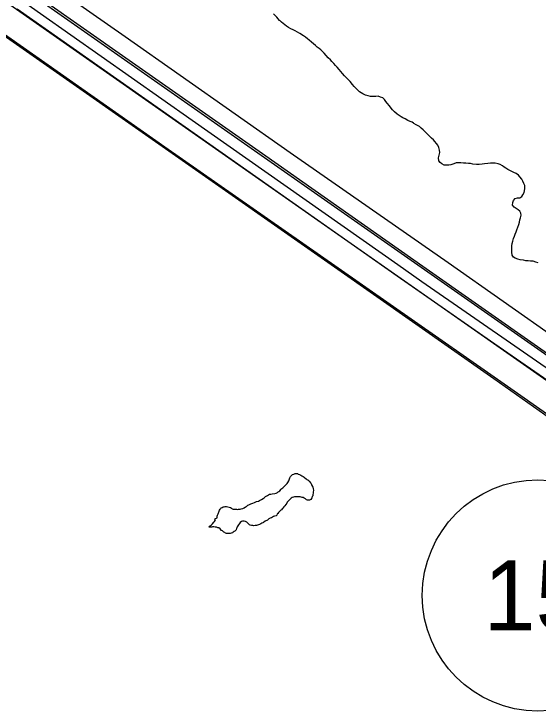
# Model space of a CAD drawing. Extents: x 3180038 to 3217926, y 922069 to 947485.
# Drawn here: x 3195196 to 3195944, y 938137 to 939132 of the extents above; entities that cross this region are included whole.
import ezdxf

# ---------------------------------------------------------------- set-up
doc = ezdxf.new("R2010")
doc.units = 0
for name, color, linetype in [('V-BRDG-OTLN', 7, 'Continuous'), ('V-FLOD-BASE', 7, 'Continuous'), ('V-ROAD-IDEN', 7, 'Continuous'), ('V-RTRN-LOCK-CHMB', 7, 'Continuous'), ('V-SURV-LINE', 7, 'Continuous'), ('V-TOPO-SHOR', 7, 'Continuous')]:
    doc.layers.add(name, color=color, linetype=linetype)

msp = doc.modelspace()

# ---------------------------------------------------------------- linework, layer by layer
at = {"layer": 'V-BRDG-OTLN'}
for points in [[(3193665.49, 940229.33), (3193898.98, 940067.26), (3194175.82, 939873.77), (3194519.65, 939631.69), (3194847.02, 939402.92), (3195103.06, 939224.07), (3195450.42, 938980.02), (3195744.02, 938774.09), (3195777.93, 938749.81), (3195986.7, 938605.69), (3196035.42, 938571.27), (3196263.09, 938411.76), (3196536.88, 938220.19)], [(3195173.76, 939196.67), (3195355.59, 939069.04), (3195555.5, 938929.21), (3195779.71, 938771.67), (3196533.07, 938244.63)], [(3195982.68, 938591.13), (3195876.16, 938664.96), (3195742.94, 938757.64), (3195558.87, 938886.73), (3195422.45, 938982.5), (3195200.16, 939138.58)]]:
    msp.add_lwpolyline(points, dxfattribs=at)
at = {"layer": 'V-FLOD-BASE'}
msp.add_lwpolyline([(3193684.4, 940145.79), (3193688.91, 940145.75), (3193707.46, 940132.75), (3193772.39, 940087.23), (3193908.97, 939992.1), (3194043.62, 939897.8), (3194182.59, 939799.93), (3194341.4, 939688.4), (3194493.33, 939582.87), (3194680.77, 939451.82), (3194859.56, 939326.95), (3195022.84, 939212.16), (3195218.43, 939075.26), (3195421.86, 938933.15), (3195653.27, 938770.89), (3195881, 938611.71), (3195986.23, 938537.58)], dxfattribs=at)
at = {"layer": 'V-ROAD-IDEN'}
msp.add_circle((3195943.78, 938302.08), 165, dxfattribs=at)
at = {"layer": 'V-RTRN-LOCK-CHMB'}
for points in [[(3195147.35, 939244.36), (3195354.77, 939099.49), (3195590.34, 938934.14), (3195815.68, 938776.91), (3195972.99, 938666.63)], [(3195982.68, 938591.13), (3195876.16, 938664.96), (3195742.94, 938757.64), (3195558.87, 938886.73), (3195422.45, 938982.5), (3195200.16, 939138.58)]]:
    msp.add_lwpolyline(points, dxfattribs=at)
at = {"layer": 'V-SURV-LINE'}
for points in [[(3193195.17, 940577), (3196532.41, 938242.03)], [(3196515.21, 938217.45), (3193177.97, 940552.42)]]:
    msp.add_lwpolyline(points, dxfattribs=at)
at = {"layer": 'V-TOPO-SHOR'}
for points in [[(3193688.67, 940147.1), (3193722.9, 940123.85), (3193834.69, 940045.8), (3194003.25, 939927.93), (3194193.41, 939795.25), (3194383.71, 939661.44), (3194614.32, 939499.83), (3194866.53, 939323.58), (3195138.72, 939133.18), (3195411.07, 938942.15), (3195658.48, 938769.31), (3195876.46, 938617.44), (3195984.57, 938541.84)], [(3195804.28, 938919.58), (3195802.53, 938922.33), (3195802.08, 938926.35), (3195802.75, 938930.21), (3195803.75, 938933.9), (3195803.61, 938937.43), (3195802.52, 938941.3), (3195800.77, 938944.53), (3195799.03, 938947.12), (3195796.79, 938949.55), (3195794.72, 938951.98), (3195791.85, 938954.57), (3195788.65, 938957.65), (3195786.26, 938960.08), (3195783.87, 938962.51), (3195779.88, 938966.56), (3195777.16, 938968.83), (3195774.77, 938971.1), (3195770.13, 938973.71), (3195766.76, 938975.51), (3195766.45, 938975.67), (3195764.2, 938977.14), (3195761.32, 938978.28), (3195758.28, 938979.91), (3195754.43, 938981.87), (3195751.07, 938983.51), (3195748.51, 938985.13), (3195745.79, 938986.92), (3195743.07, 938988.71), (3195739.07, 938991.96), (3195736.2, 938995.04), (3195734.29, 938997.47), (3195731.91, 939000.7), (3195728.88, 939004.42), (3195726.97, 939006.85), (3195724.74, 939009.6), (3195722.35, 939012.03), (3195719.3, 939013.18), (3195715.77, 939014.65), (3195712.39, 939014.04), (3195708.69, 939013.74), (3195704.68, 939014.1), (3195701.63, 939014.92), (3195697.78, 939016.08), (3195694.09, 939017.55), (3195691.53, 939019.18), (3195688.97, 939020.81), (3195686.57, 939022.76), (3195683.7, 939025.83), (3195681.63, 939028.26), (3195679.4, 939031.01), (3195675.9, 939035.54), (3195673.66, 939037.81), (3195671.27, 939040.24), (3195667.92, 939043.48), (3195665.05, 939046.56), (3195662.66, 939049.63), (3195660.11, 939052.55), (3195657.4, 939055.63), (3195654.85, 939058.22), (3195652.3, 939061.13), (3195649.75, 939063.72), (3195647.68, 939066.15), (3195644.64, 939069.23), (3195641.61, 939072.31), (3195638.74, 939075.55), (3195636.35, 939078.14), (3195633.96, 939080.41), (3195631.4, 939082.36), (3195628.84, 939084.47), (3195626.13, 939086.74), (3195623.25, 939089.17), (3195620.7, 939091.28), (3195617.5, 939094.2), (3195614.79, 939096.31), (3195612.07, 939098.58), (3195609.19, 939100.54), (3195604.07, 939103.79), (3195600.55, 939105.59), (3195597.35, 939107.54), (3195594.62, 939108.85), (3195591.26, 939110.48), (3195587.74, 939112.28), (3195585.02, 939114.07), (3195582.46, 939116.02), (3195580.06, 939118.13), (3195577.67, 939120.24), (3195575.75, 939122.02), (3195575.11, 939122.51), (3195573.04, 939124.77), (3195570.97, 939127.04), (3195568.58, 939129.63), (3195566.34, 939131.9)], [(3195944.19, 938776.68), (3195940.82, 938777.67), (3195937.13, 938778.83), (3195933.43, 938779.18), (3195929.9, 938779.53), (3195926.84, 938779.55), (3195923.31, 938780.22), (3195918.65, 938780.9), (3195915.44, 938781.73), (3195911.6, 938783.2), (3195909.04, 938784.83), (3195906.96, 938787.42), (3195906.52, 938791.61), (3195906.72, 938797.39), (3195906.75, 938801.09), (3195907.26, 938804.3), (3195907.93, 938807.35), (3195909.08, 938811.2), (3195910.55, 938814.57), (3195911.38, 938817.45), (3195912.69, 938820.98), (3195913.84, 938823.87), (3195915.32, 938827.72), (3195916.47, 938831.4), (3195917.46, 938834.45), (3195918.29, 938837.82), (3195919.12, 938841.03), (3195919.79, 938844.56), (3195919.65, 938847.62), (3195918.07, 938850.2), (3195915.51, 938852.31), (3195912.79, 938853.94), (3195909.91, 938856.22), (3195907.84, 938859.13), (3195907.87, 938862.83), (3195909.02, 938865.71), (3195911.45, 938868.59), (3195914.84, 938869.2), (3195917.89, 938869.5), (3195921.12, 938871.08), (3195922.43, 938873.81), (3195924.06, 938877.17), (3195925.07, 938882.31), (3195925.1, 938886.81), (3195923.84, 938890.04), (3195922.57, 938892.94), (3195920.83, 938896.17), (3195918.12, 938899.25), (3195916.21, 938901.67), (3195912.69, 938903.95), (3195909.49, 938905.42), (3195906.6, 938906.89), (3195903.88, 938908.52), (3195901, 938909.83), (3195898.28, 938911.46), (3195895.72, 938913.09), (3195893.16, 938915.04), (3195890.12, 938916.83), (3195887.07, 938917.98), (3195882.74, 938918.65), (3195879.2, 938919), (3195876.15, 938919.03), (3195872.61, 938918.57), (3195867.78, 938917.96), (3195864.24, 938917.35), (3195860.22, 938917.06), (3195856.2, 938917.09), (3195851.05, 938917.61), (3195847.84, 938918.12), (3195844.79, 938918.47), (3195841.09, 938918.65), (3195837.72, 938919), (3195834.03, 938919.51), (3195830.33, 938919.54), (3195827.27, 938919.08), (3195823.72, 938917.66), (3195819.69, 938916.41), (3195816.63, 938915.95), (3195813.58, 938915.81), (3195810.2, 938916.16), (3195806.84, 938917.79), (3195804.28, 938919.58)], [(3195486.15, 938412.74), (3195486.17, 938414.94), (3195486.18, 938416.51), (3195486.82, 938417.45), (3195487.45, 938418.7), (3195488.74, 938422.46), (3195489.38, 938423.71), (3195490.33, 938424.96), (3195490.97, 938426.21), (3195491.6, 938427.15), (3195493.18, 938427.45), (3195494.44, 938428.38), (3195495.7, 938428.69), (3195497.27, 938428.99), (3195499.15, 938428.97), (3195501.35, 938428.33), (3195504.8, 938427.36), (3195506.36, 938426.72), (3195507.3, 938425.77), (3195508.86, 938425.13), (3195510.43, 938425.12), (3195512.32, 938425.1), (3195513.57, 938425.09), (3195514.83, 938424.77), (3195516.4, 938425.07), (3195518.6, 938425.37), (3195520.17, 938425.67), (3195522.38, 938425.97), (3195524.27, 938426.9), (3195526.48, 938428.45), (3195528.05, 938429.06), (3195529.95, 938430.62), (3195531.21, 938431.55), (3195534.05, 938432.79), (3195535.31, 938433.09), (3195536.88, 938433.71), (3195539.09, 938434.63), (3195540.35, 938435.25), (3195542.24, 938435.86), (3195544.76, 938436.79), (3195546.33, 938437.4), (3195548.22, 938438.33), (3195549.17, 938438.95), (3195551.38, 938440.5), (3195552.96, 938441.43), (3195555.17, 938442.99), (3195556.75, 938444.23), (3195558.01, 938444.85), (3195559.27, 938445.78), (3195560.54, 938446.4), (3195562.42, 938446.7), (3195564.31, 938447), (3195568.08, 938447.6), (3195569.97, 938448.21), (3195572.18, 938449.14), (3195573.12, 938449.76), (3195574.07, 938450.38), (3195575.34, 938451.31), (3195577.55, 938453.49), (3195578.5, 938454.43), (3195579.77, 938455.67), (3195580.72, 938456.61), (3195582.61, 938458.48), (3195584.2, 938460.04), (3195585.15, 938460.97), (3195585.78, 938461.91), (3195586.73, 938463.16), (3195588.32, 938465.66), (3195588.65, 938467.23), (3195589.29, 938468.48), (3195589.61, 938469.73), (3195589.93, 938470.98), (3195590.88, 938471.92), (3195592.15, 938473.17), (3195593.73, 938474.41), (3195595.31, 938475.03), (3195596.57, 938475.64), (3195597.51, 938475.95), (3195599.08, 938476.25), (3195600.65, 938475.93), (3195601.59, 938475.29), (3195603.47, 938474.65), (3195605.35, 938473.69), (3195606.91, 938472.74), (3195608.79, 938471.78), (3195610.03, 938470.83), (3195610.97, 938469.88), (3195612.84, 938468.29), (3195614.09, 938467.66), (3195615.34, 938467.02), (3195616.59, 938466.07), (3195617.53, 938465.12), (3195618.46, 938464.17), (3195619.39, 938462.59), (3195620.33, 938461.95), (3195620.63, 938460.38), (3195621.25, 938459.12), (3195622.49, 938456.6), (3195622.78, 938454.4), (3195623.39, 938451.57), (3195623.07, 938450)], [(3195623.07, 938450), (3195623.05, 938447.8), (3195622.72, 938445.92), (3195622.39, 938444.35), (3195621.75, 938443.1), (3195621.11, 938441.22), (3195619.52, 938439.03), (3195617.95, 938438.1), (3195616.37, 938437.8), (3195615.12, 938438.13), (3195613.55, 938438.45), (3195611.99, 938439.72), (3195611.05, 938440.36), (3195610.12, 938440.99), (3195608.55, 938441.63), (3195607.3, 938441.96), (3195606.04, 938442.28), (3195604.48, 938442.61), (3195603.22, 938442.93), (3195601.97, 938442.94), (3195600.71, 938442.95), (3195599.14, 938442.96), (3195596.31, 938442.98), (3195595.05, 938442.36), (3195593.16, 938441.75), (3195591.59, 938440.82), (3195590.32, 938439.57), (3195589.37, 938438.64), (3195588.42, 938437.7), (3195586.52, 938435.83), (3195585.89, 938434.9), (3195585.25, 938433.65), (3195583.98, 938431.77), (3195582.39, 938429.9), (3195581.13, 938428.65), (3195579.85, 938426.47), (3195578.91, 938425.84), (3195577.64, 938424.28), (3195576.69, 938423.66), (3195575.74, 938422.73), (3195573.53, 938420.55), (3195572.57, 938418.98), (3195571.63, 938418.36), (3195570.98, 938416.8), (3195570.04, 938415.86), (3195567.83, 938415.25), (3195566.57, 938414.63), (3195564.99, 938413.7), (3195563.41, 938412.77), (3195561.53, 938412.16), (3195559.64, 938411.23), (3195558.69, 938410.3), (3195557.74, 938409.68), (3195554.27, 938407.82), (3195552.06, 938406.26), (3195551.11, 938405.64), (3195549.54, 938405.03), (3195548.28, 938404.41), (3195546.38, 938403.17), (3195545.12, 938402.86), (3195543.55, 938402.25), (3195542.29, 938401.94), (3195540.09, 938401.65), (3195538.52, 938401.34), (3195536.63, 938401.67), (3195535.06, 938402), (3195532.87, 938402.33), (3195531.93, 938402.97), (3195530.06, 938404.55), (3195529.44, 938405.5), (3195528.5, 938406.45), (3195526.32, 938407.72), (3195524.44, 938408.05), (3195523.18, 938408.06), (3195521.92, 938408.07), (3195520.66, 938407.45), (3195518.76, 938405.9), (3195517.81, 938404.65), (3195516.54, 938402.77), (3195514.32, 938399.96), (3195514, 938398.71), (3195513.36, 938397.46), (3195513.03, 938395.89), (3195512.08, 938394.64), (3195511.13, 938393.71), (3195510.19, 938393.08), (3195508.61, 938392.15), (3195507.66, 938391.53), (3195506.09, 938390.92), (3195504.51, 938390.61), (3195502.31, 938390.63), (3195500.74, 938390.64), (3195499.49, 938390.65), (3195497.92, 938390.98), (3195496.67, 938391.62), (3195495.42, 938392.26), (3195494.48, 938393.2), (3195493.55, 938394.15), (3195492.3, 938394.79), (3195490.12, 938397.32), (3195488.24, 938398.28)], [(3195488.24, 938398.28), (3195486.99, 938398.6), (3195484.79, 938399.25), (3195483.22, 938399.57), (3195481.34, 938399.9), (3195479.46, 938399.92), (3195478.2, 938399.3), (3195476.63, 938399.31), (3195475.06, 938399.32), (3195474.43, 938399.64), (3195475.07, 938400.89), (3195476.01, 938401.51), (3195477.28, 938402.45), (3195478.54, 938403.06), (3195479.49, 938404.31), (3195481.08, 938406.81), (3195482.34, 938407.75), (3195482.98, 938409), (3195483.62, 938409.94), (3195482.69, 938411.2), (3195486.15, 938412.74)]]:
    msp.add_lwpolyline(points, dxfattribs=at)

# ---------------------------------------------------------------- texts
at = {"layer": 'V-ROAD-IDEN'}
msp.add_text('15', height=100, dxfattribs=at).set_placement((3195866.22, 938252.08))

doc.saveas('drawing.dxf')
